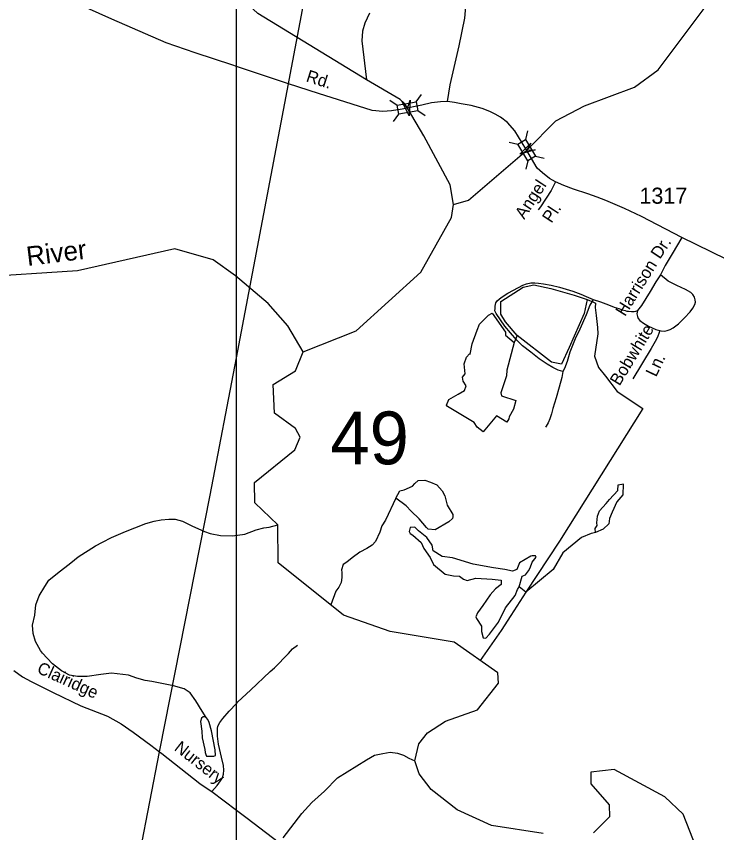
# Model space of a CAD drawing. Extents: x 2206922 to 2357709, y 510027 to 673830.
# Drawn here: x 2286690 to 2292131, y 615129 to 621475 of the extents above; entities that cross this region are included whole.
import ezdxf

# ---------------------------------------------------------------- set-up
doc = ezdxf.new("R2010")
doc.units = 0
for name, color, linetype in [('Exist Hydrographic Creek Single Shore', 7, 'Continuous'), ('Exist Hydrographic Creek Single Shore Label', 7, 'Continuous'), ('Exist Hydrographic Misc Water Feature', 7, 'Continuous'), ('Exist Hydrographic Pond Under 1500 Sq Ft', 7, 'Continuous'), ('Exist Road Non-System Type 51', 7, 'Continuous'), ('Exist Road Non-System Type 51 Label', 7, 'Continuous'), ('Exist Road Secondary Structure Standard Bridge Attributed CELL', 7, 'Continuous'), ('Exist Road Secondary Structure Standard Bridge CELL', 7, 'Continuous'), ('Exist Road Secondary Structure Standard Bridge Number Label', 7, 'Continuous'), ('Exist Road Secondary Type 51 Attributed', 7, 'Continuous'), ('Exist Road Secondary Type 51 Label', 7, 'Continuous'), ('Exist Road Secondary Type 51 Number Label', 7, 'Continuous'), ('Exist Utilities Electrical Transmission Line', 7, 'Continuous'), ('Map Preparation Inset Cut Line', 7, 'Continuous')]:
    doc.layers.add(name, color=color, linetype=linetype)

msp = doc.modelspace()

# ---------------------------------------------------------------- linework, layer by layer
at = {"layer": 'Exist Hydrographic Creek Single Shore'}
for points in [[(2290086.9, 620012.4), (2290060.8, 620163.8), (2289856.8, 620545.2), (2289730.3, 620761.7), (2289710.3, 620792.6), (2289671.2, 620829.2), (2289411.8, 620980.5), (2288565.8, 621496.2), (2288346.8, 621704), (2288202.6, 621985.7), (2288124.7, 622233.2), (2288099.7, 622250.1), (2288003.7, 622809.6), (2287925.8, 623057.1), (2287697.8, 623422.5), (2287626.7, 623837.2)], [(2290086.9, 620012.4), (2290202.7, 620046.1), (2290655.3, 620433.3), (2290880.8, 620662.1), (2291103.7, 620778.9), (2291493.7, 620925.1), (2291675.8, 621059.2), (2292097, 621620.4)], [(2288919.8, 618866.9), (2289329.8, 619030.9), (2289833.8, 619486.3), (2290070.7, 619911.2), (2290086.9, 620012.4)], [(2288919.8, 618866.9), (2288798.9, 619067.6), (2288647.6, 619241.4), (2288392.7, 619456.6), (2288219.7, 619582.7), (2287920.4, 619666.4), (2287164.3, 619495.8), (2286368.7, 619445.2), (2285704.7, 619245.5), (2285095.7, 618875.7), (2284835.7, 618623.6), (2284647.7, 618472.3), (2284587.1, 618440.3), (2284433.9, 618417.4), (2284130.7, 618392), (2283694.3, 618362.7), (2283513.4, 618251.2)], [(2289785.9, 615686.4), (2289817.8, 615820.2), (2289883.9, 615904.1), (2290024.7, 615996.3), (2290273.9, 616083.1), (2290436.7, 616291), (2290430.2, 616371.4), (2290092.4, 616609.7), (2289593.6, 616693.4), (2289233.3, 616820.5), (2288724.9, 617226.2), (2288721.6, 617522.3), (2288542.8, 617692.4), (2288540.8, 617849.9), (2288853.6, 618105), (2288895.4, 618203.2), (2288860, 618270.8), (2288695.9, 618389.9), (2288686.2, 618612.1), (2288860, 618718.3), (2288919.8, 618866.9)], [(2290782.8, 615121.7), (2290381.7, 615185.6), (2290114.8, 615305.8), (2289912.8, 615464), (2289819.7, 615587.2), (2289785.9, 615686.4)], [(2291974.8, 615009), (2291871.9, 615273.4), (2291728.7, 615407.4), (2291335.8, 615618.8), (2291152.7, 615599.5), (2291153.8, 615507.7), (2291296.9, 615344.1), (2291297.7, 615252.3), (2291173.9, 615126.8)]]:
    msp.add_lwpolyline(points, dxfattribs=at)
at = {"layer": 'Exist Hydrographic Misc Water Feature'}
for points in [[(2289434.8, 621498.9), (2289397.5, 621422.6), (2289380.5, 621358.3), (2289374.9, 621284.5), (2289411.8, 620980.5)], [(2291125.3, 619272.9), (2291173.3, 619253.1), (2291189, 619244.7), (2291186.6, 619211.7), (2291195.6, 619148.2), (2291204.7, 619055.2), (2291207, 619005.3), (2291182, 618832.9), (2291213.8, 618744.4), (2291268.2, 618676.4), (2291358.8, 618558.4), (2291558.3, 618426.9), (2290909.7, 617395.2)], [(2289638.7, 617728.4), (2289559.7, 617558.1), (2289530.4, 617513.8), (2289514.8, 617463.9), (2289481.6, 617391.8), (2289455.5, 617363.3), (2289414.1, 617337.1), (2289360.2, 617308.7), (2289300.7, 617266.1), (2289257.2, 617231.7), (2289229.6, 617213.2), (2289215.6, 617173.1), (2289219.7, 617151.5), (2289218.5, 617111.5), (2289214.6, 617073.1), (2289195.1, 617037.1), (2289171.5, 617005), (2289133.8, 616899.9)], [(2288164.9, 616025.3), (2288134.6, 616073.6), (2288085.8, 616153.1), (2288041.3, 616214.9), (2287994.9, 616246.2), (2287910.5, 616269.5), (2287742.3, 616303.8), (2287690.4, 616311.6), (2287626.7, 616328.9), (2287562.1, 616352), (2287430.2, 616369), (2287346.4, 616358.1), (2287240.5, 616343.2), (2287164.5, 616342.6), (2287104.4, 616352), (2287042.3, 616387.3), (2286971.5, 616440.5), (2286929.5, 616486.2), (2286892.8, 616523.8), (2286877, 616545.6), (2286838.2, 616615.1), (2286819.8, 616677.1), (2286817.1, 616742.8), (2286833.9, 616819), (2286841.7, 616900.9), (2286868.8, 616969.4), (2286912.3, 617041.6), (2286941.8, 617091.8), (2287009.2, 617146.6), (2287112.4, 617227.6), (2287171.4, 617273.8), (2287304.7, 617357.2), (2287360.9, 617387.6), (2287430.4, 617422.2), (2287537.7, 617469.3), (2287611.3, 617497.9), (2287697, 617530.9), (2287760.8, 617551.3), (2287816.7, 617559.9), (2287874.8, 617566.5), (2287925, 617564.6), (2287980.6, 617551.4), (2288053, 617514.1), (2288153.4, 617469), (2288197.5, 617453.4), (2288275.6, 617440), (2288369.6, 617437.2), (2288465.5, 617450), (2288553.1, 617483), (2288613, 617497.5), (2288654.8, 617503.8), (2288721.6, 617522.3)], [(2291192.8, 617461.2), (2291157.4, 617454.7), (2291082.2, 617422.8), (2290935.4, 617303.4), (2290861.4, 617174.6), (2290649, 616997.6)], [(2290909.7, 617395.2), (2290649, 616997.6), (2290533.2, 616815.7), (2290456, 616699.8), (2290294.2, 616467.4)], [(2288143, 616028.9), (2288129.1, 616018.9), (2288121.3, 615992.9), (2288130.3, 615918.9), (2288134.4, 615865.2), (2288155.7, 615775.2), (2288157.6, 615751.4), (2288161.7, 615737.4), (2288167.8, 615723.5), (2288191.6, 615723.6), (2288211.7, 615723.8), (2288223.6, 615724), (2288237.9, 615727.9), (2288235.9, 615772.1), (2288206, 615919.7), (2288189.3, 615985.5), (2288177.3, 616009.2), (2288164.9, 616025.3), (2288152.8, 616029.1), (2288143, 616028.9)], [(2288763.7, 615088.2), (2288907.2, 615277.4), (2288986.8, 615364), (2289083.6, 615450.8), (2289186.5, 615555.7), (2289336, 615647.2), (2289409.6, 615695.7), (2289472.7, 615730.4), (2289536.7, 615745.1), (2289594.5, 615755.5), (2289650.9, 615746.1), (2289697.3, 615730.7), (2289741, 615707.1), (2289785.9, 615686.4)]]:
    msp.add_lwpolyline(points, dxfattribs=at)
at = {"layer": 'Exist Hydrographic Pond Under 1500 Sq Ft'}
for points in [[(2290848.8, 618785.3), (2290581.3, 618993.9), (2290490.6, 619100.5), (2290454.3, 619159.5), (2290454.3, 619257), (2290628.9, 619368.2), (2290710.5, 619386.3), (2290842, 619359.1), (2291024.3, 619308.1), (2291125.3, 619272.9), (2291102.7, 619164), (2290984.8, 618900.9), (2290925.8, 618771.6), (2290848.8, 618785.3)], [(2290386.3, 619166.3), (2290490.6, 619018.9), (2290490.6, 618996.2), (2290558.6, 618939.5), (2290501.9, 618724), (2290497.4, 618680.9), (2290454.3, 618547.1), (2290458.8, 618524.4), (2290572.2, 618488.1), (2290554, 618420.1), (2290520, 618361.1), (2290515.5, 618345.2), (2290501.9, 618320.3), (2290420.3, 618370.2), (2290316, 618245.4), (2290270.7, 618281.7), (2290248, 618318), (2290039.4, 618440.5), (2290032.6, 618451.8), (2290050.8, 618497.2), (2290087, 618517.6), (2290123.3, 618538), (2290173.2, 618565.2), (2290184.5, 618601.5), (2290161.9, 618637.8), (2290157.3, 618669.6), (2290177.7, 618694.5), (2290168.7, 618773.9), (2290186.8, 618823.8), (2290211.7, 618851), (2290216.3, 618848.8), (2290232.1, 618928.1), (2290270.7, 619034.8), (2290288.8, 619082.4), (2290359.1, 619152.7), (2290386.3, 619166.3)], [(2290581.3, 618993.9), (2290558.6, 618939.5)], [(2289638.7, 617728.4), (2289670.9, 617786.3), (2289703, 617792.8), (2289767.4, 617821.7), (2289786.7, 617844.3), (2289812.4, 617866.8), (2289863.9, 617870), (2289909, 617853.9), (2289957.2, 617831.4), (2289999.1, 617786.3), (2290018.4, 617747.7), (2290031.2, 617696.2), (2290037.7, 617673.6), (2290082.7, 617602.8), (2290082.7, 617583.5), (2290079.5, 617570.6), (2290050.6, 617544.9), (2289944.4, 617483.7), (2289889.7, 617486.9), (2289876.8, 617499.8), (2289818.9, 617567.4), (2289757.7, 617628.6), (2289719.1, 617670.4), (2289638.7, 617728.4)], [(2291405.2, 617837.8), (2291402, 617754.1), (2291356.9, 617699.4), (2291318.3, 617618.9), (2291299, 617570.6), (2291292.6, 617528.8), (2291250.8, 617486.9), (2291189.6, 617461.2), (2291186.4, 617493.4), (2291202.5, 617515.9), (2291199.3, 617538.4), (2291205.7, 617589.9), (2291221.8, 617631.8), (2291273.3, 617686.5), (2291299, 617718.7), (2291363.4, 617789.5), (2291366.6, 617831.4), (2291408.4, 617841)], [(2290597.6, 617039.4), (2290620.1, 617123.1), (2290645.8, 617132.8), (2290668.4, 617165), (2290681.2, 617187.5), (2290697.3, 617232.6), (2290729.5, 617271.2), (2290723.1, 617280.9), (2290697.3, 617280.9), (2290687.7, 617277.7), (2290600.8, 617226.2), (2290578.3, 617174.6), (2290546.1, 617161.8), (2290484.9, 617174.6), (2290398.1, 617187.5), (2290240.4, 617216.5), (2290079.5, 617264.8), (2289999.1, 617274.4), (2289928.3, 617319.5), (2289921.8, 617364.6), (2289880, 617422.5), (2289815.7, 617474), (2289786.7, 617503), (2289751.3, 617499.8), (2289741.7, 617470.8), (2289751.3, 617454.7), (2289770.6, 617441.8), (2289835, 617383.9), (2289857.5, 617338.8), (2289905.8, 617268), (2289931.5, 617213.3), (2290021.6, 617139.2), (2290085.9, 617126.4), (2290134.2, 617123.1), (2290163.2, 617100.6), (2290192.1, 617087.7), (2290259.7, 617107), (2290388.4, 617100.6), (2290456, 617090.9), (2290456, 617058.8), (2290414.2, 617023.3), (2290372.3, 616978.3), (2290314.4, 616894.6), (2290272.6, 616836.6), (2290259.7, 616807.6), (2290266.1, 616794.8), (2290304.7, 616733.6), (2290304.7, 616691.8), (2290317.6, 616643.5), (2290336.9, 616640.2), (2290365.9, 616672.4), (2290436.7, 616765.8), (2290491.4, 616875.3), (2290565.4, 616971.8), (2290584.7, 617020.1), (2290597.6, 617039.4)], [(2290649, 616997.6), (2290597.6, 617039.4)]]:
    msp.add_lwpolyline(points, dxfattribs=at)
at = {"layer": 'Exist Road Non-System Type 51'}
for points in [[(2290879, 620188.1), (2290845.3, 620121), (2290762.4, 619994.3), (2290744.4, 619970.7)], [(2291860.3, 619756.3), (2291784.7, 619627.8), (2291731.9, 619537.9), (2291696.3, 619465.1)], [(2291696.3, 619465.1), (2291659.2, 619409.4), (2291615.9, 619336.2), (2291546.5, 619225.8), (2291516.4, 619186.7)], [(2291690.1, 619031.7), (2291700.6, 619028.8), (2291725.3, 619027.9), (2291748.1, 619031.7), (2291770.9, 619039.3), (2291793.7, 619052.6), (2291833.7, 619085), (2291881.2, 619130.7), (2291925, 619178.2), (2291945.9, 619206.8), (2291962, 619233.4), (2291965.9, 619251.5), (2291964.9, 619270.5), (2291958.2, 619292.4), (2291946.8, 619312.4), (2291929.7, 619328.6), (2291889.8, 619350.4), (2291821.3, 619380.9), (2291755.7, 619417.1), (2291696.3, 619465.1)], [(2290936, 618712.4), (2290900.4, 618723.8), (2290857.6, 618743.8), (2290814.8, 618769.5), (2290752, 618812.3), (2290686.4, 618863.7), (2290623.7, 618912.2), (2290578, 618956.4), (2290529.5, 619013.5), (2290485.3, 619066.3), (2290452.5, 619116.3), (2290418.3, 619164.8), (2290408.3, 619184.8), (2290409.7, 619203.3), (2290409.7, 619221.9), (2290415.4, 619247.6), (2290426.8, 619263.3), (2290456.8, 619289), (2290509.5, 619321.8), (2290590.8, 619367.5), (2290625.1, 619386), (2290655, 619396), (2290687.8, 619401.7), (2290717.8, 619401.7), (2290746.3, 619400.3), (2290784.8, 619396), (2290846.2, 619386), (2290910.3, 619368.9), (2290961.7, 619353.2), (2291014.5, 619338.9), (2291075.8, 619314.7), (2291117.2, 619296.1), (2291170.9, 619273.9)], [(2291170.9, 619273.9), (2291145.7, 619229), (2291117.2, 619154.8), (2291067.2, 619043.5), (2291031.6, 618967.8), (2290991.6, 618863.7), (2290968.8, 618790.9), (2290948.9, 618738.1), (2290936, 618712.4)], [(2291170.9, 619273.9), (2291229.9, 619255.8), (2291290.7, 619231), (2291334.5, 619214.9), (2291372.5, 619202.5), (2291398.2, 619193.9), (2291420, 619187.3), (2291432.4, 619183.5), (2291447.6, 619181.6), (2291470.4, 619179.7), (2291489.5, 619180.6), (2291503.7, 619182.5), (2291516.4, 619186.7)], [(2291516.4, 619186.7), (2291512.3, 619162.1), (2291515.1, 619142.1), (2291520.8, 619126.8), (2291534.1, 619110.7), (2291562.7, 619089.7), (2291601.7, 619066.9), (2291659.7, 619040.3), (2291690.1, 619031.7)], [(2291690.1, 619031.7), (2291682.5, 619008.9), (2291673.9, 618988.9), (2291663.5, 618965.1), (2291621.6, 618891.8), (2291479, 618657.8)], [(2290936, 618712.4), (2290927.5, 618666), (2290907.5, 618591.8), (2290883.2, 618509), (2290859, 618424.8), (2290847.6, 618383.4), (2290834.8, 618346.3), (2290821.9, 618313.4), (2290806.2, 618289.2), (2290801.9, 618280.6)], [(2288400.3, 616133.6), (2288410.8, 616144.7), (2288508.5, 616235.4), (2288661.4, 616382.7), (2288696.8, 616409.6), (2288804.4, 616521.5), (2288837, 616558.4), (2288873.8, 616585.3)], [(2288208.4, 615447.8), (2288250.8, 615494.5), (2288276.3, 615531.4), (2288291.9, 615554), (2288300.4, 615582.4), (2288303.2, 615614.9), (2288300.4, 615651.8), (2288284.8, 615715.5), (2288262.2, 615816.1), (2288253.7, 615878.4), (2288252.3, 615922.3), (2288253.7, 615940.7), (2288256.5, 615954.9), (2288260.7, 615967.7), (2288270.7, 615986.1), (2288294.7, 616017.2), (2288344.3, 616073.9), (2288400.3, 616133.6)]]:
    msp.add_lwpolyline(points, dxfattribs=at)
at = {"layer": 'Exist Road Secondary Structure Standard Bridge Attributed CELL'}
for points in [[(2289750.8, 620823.4), (2289741.6, 620701.8), (2289688.8, 620811.6), (2289730.3, 620761.7)], [(2290720.3, 620435.5), (2290603.1, 620401.9), (2290687.8, 620489.6), (2290655.3, 620433.3)]]:
    msp.add_lwpolyline(points, close=True, dxfattribs=at)
at = {"layer": 'Exist Road Secondary Structure Standard Bridge CELL'}
for p, q in [((2289592.1, 620823.1), (2289648.7, 620783.7)), ((2289797.5, 620810.1), (2289836.9, 620866.7)), ((2289621.8, 620657.6), (2289661.2, 620714.2)), ((2289809.7, 620742.2), (2289866.4, 620702.8)), ((2290663, 620584.4), (2290646.6, 620517.4)), ((2290519.2, 620497.2), (2290586.2, 620480.8)), ((2290724.6, 620388), (2290791.6, 620371.5)), ((2290665.6, 620352.2), (2290649.2, 620285.2))]:
    msp.add_line(p, q, dxfattribs=at)
for points in [[(2289648.7, 620783.7), (2289797.5, 620810.4), (2289810, 620740.9), (2289661.2, 620714.2)], [(2290646.6, 620517.4), (2290724.9, 620388.1), (2290664.5, 620351.6), (2290586.2, 620480.8)]]:
    msp.add_lwpolyline(points, close=True, dxfattribs=at)
at = {"layer": 'Exist Road Secondary Type 51 Attributed'}
for points in [[(2290038.9, 620812.6), (2290061.9, 620941.2), (2290131, 621245.7), (2290175, 621460.1), (2290182.2, 621550.2), (2290200.6, 621720.1), (2290208.6, 622019.3), (2290232.8, 622519.5), (2290239, 622734), (2290234.3, 622927.7), (2290224.3, 623160.4), (2290211.4, 623365.9), (2290208.6, 623698.4), (2290217.1, 623878.3), (2290228.6, 624066.7), (2290237.1, 624223.2), (2290261.3, 624395.3), (2290292.1, 624539.4), (2290322.7, 624658.3), (2290352.6, 624789.6), (2290378.3, 624905.9), (2290434.1, 625164.4), (2290469.6, 625325.5), (2290521, 625541.7)], [(2289688, 620751.9), (2289605.2, 620739.1), (2289536.8, 620734.8), (2289454.1, 620741.9), (2289038.7, 620874), (2288805.3, 620951), (2288400.3, 621084.6), (2288371.5, 621094.1), (2288080.2, 621189.7), (2287854.7, 621269.7), (2287431.8, 621451.5), (2286987, 621655.2), (2286476.4, 621887.9), (2286030, 622086.2), (2285428.6, 622357.3), (2285015.2, 622547.7), (2284709.8, 622682.5), (2284601.7, 622731.1), (2284535.9, 622764), (2284465.4, 622795.3), (2284404.3, 622820.4)], [(2290038.9, 620812.6), (2289986.1, 620809.7), (2289916.2, 620801.1), (2289840.6, 620784), (2289688, 620751.9)], [(2290648.3, 620444.8), (2290563.7, 620584.2), (2290505.3, 620648.4), (2290452.5, 620689.8), (2290411.1, 620714.1), (2290369.8, 620735.5), (2290309.9, 620756.9), (2290222.9, 620781.2), (2290145.8, 620795.4), (2290094.5, 620804), (2290038.9, 620812.6)], [(2293603.3, 618924.9), (2292915.8, 619242.5), (2292549.2, 619417.3), (2291860.3, 619756.3), (2291548.7, 619917.8), (2291415.3, 619979.8), (2291271.2, 620042.6), (2291202.8, 620068.2), (2291130, 620095.4), (2291020.2, 620131), (2290944.6, 620159.6), (2290879, 620188.1), (2290833.3, 620213.8), (2290779.1, 620258.1), (2290737.8, 620295.2), (2290648.3, 620444.8)], [(2286671.1, 616390.5), (2286739, 616340.3), (2286804.7, 616302.7), (2286976, 616217.1), (2287192.1, 616115.7), (2287397.8, 616033.2), (2287504.3, 615975.7), (2287598.3, 615909.9), (2287735.1, 615808.5), (2287803.3, 615758.3), (2287821.7, 615744.8), (2288116.3, 615511.5), (2288202.7, 615452), (2288208.4, 615447.8), (2288400.3, 615303.2), (2288482.7, 615241.2), (2289030.4, 614824.3)]]:
    msp.add_lwpolyline(points, dxfattribs=at)
at = {"layer": 'Exist Utilities Electrical Transmission Line'}
for p, q in [((2288400.3, 618820.8), (2288805.3, 620951)), ((2287233.6, 612809.9), (2287803.3, 615758.3))]:
    msp.add_line(p, q, dxfattribs=at)
for points in [[(2288805.3, 620951), (2288810.3, 620977.4), (2289760.5, 625997.6), (2289936, 626910.9), (2290021.7, 627361.4), (2290192.4, 628192.2)], [(2287803.3, 615758.3), (2287805.7, 615770.7), (2288197, 617751.4), (2288400.3, 618820.8)]]:
    msp.add_lwpolyline(points, dxfattribs=at)
at = {"layer": 'Map Preparation Inset Cut Line'}
for p, q in [((2288400.3, 618820.8), (2288400.3, 621084.6)), ((2288400.3, 616133.6), (2288400.3, 618820.8)), ((2288400.3, 615303.2), (2288400.3, 616133.6)), ((2288400.3, 614197.1), (2288400.3, 615303.2))]:
    msp.add_line(p, q, dxfattribs=at)
msp.add_lwpolyline([(2288400.3, 621084.6), (2288400.3, 628192.2), (2290192.4, 628192.2)], dxfattribs=at)

# ---------------------------------------------------------------- texts
at = {"layer": 'Exist Hydrographic Creek Single Shore Label'}
msp.add_text('River', height=150, rotation=7.07726, dxfattribs=at).set_placement((2286777.7, 619533.6))
at = {"layer": 'Exist Road Non-System Type 51 Label'}
for s, rotation, p in [('Angel', 56.80303, (2290636.3, 619891.3)), ('Pl.', 56.80303, (2290847.9, 619861.5)), ('Dr.', 56.31832, (2291690.4, 619581.5)), ('Harrison', 58.20542, (2291419.1, 619136.3)), ('Bobwhite', 58.71302, (2291376.4, 618596.6)), ('Ln.', 64.67697, (2291660.8, 618665.6))]:
    msp.add_text(s, height=95, rotation=rotation, dxfattribs=at).set_placement(p)
at = {"layer": 'Exist Road Secondary Structure Standard Bridge Number Label'}
msp.add_text('49', height=410.1, dxfattribs=at).set_placement((2289130.1, 617992.3))
at = {"layer": 'Exist Road Secondary Type 51 Label'}
for s, rotation, p in [('Rd.', 342.18175, (2288935, 620970.2)), ('Clairidge', 335.59017, (2286843.5, 616374.8)), ('Nursery', 321.96194, (2287910.5, 615774.5))]:
    msp.add_text(s, height=95, rotation=rotation, dxfattribs=at).set_placement(p)
at = {"layer": 'Exist Road Secondary Type 51 Number Label'}
msp.add_text('1317', height=125, dxfattribs=at).set_placement((2291531.4, 620017.8))

doc.saveas('drawing.dxf')
